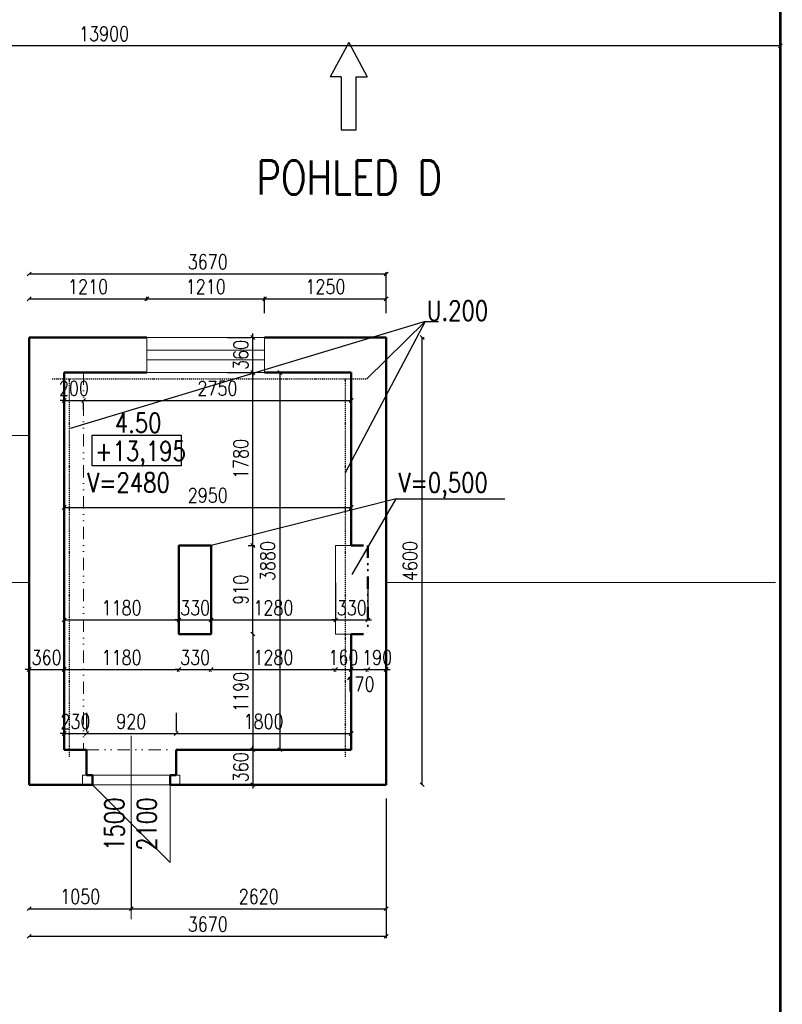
# Model space of a CAD drawing. Header units: millimetres. Extents: x -238874 to 551972, y -298952 to 658415.
# Tile 637 of 656: x 75331 to 83168, y 374031 to 384156. Entities that reach past the tile are written whole.
import ezdxf
from ezdxf.enums import TextEntityAlignment as Align

# ---------------------------------------------------------------- set-up
doc = ezdxf.new("R2010")
doc.units = ezdxf.units.MM
doc.header["$LTSCALE"] = 20
doc.linetypes.add('DASHDOT', pattern=[1, 0.5, -0.25, 0, -0.25])
doc.linetypes.add('DIVIDE2', pattern=[15.875, 6.35, -3.175, 0, -3.175, 0, -3.175])
for name, color, linetype, lineweight in [('_00_HEDVIKA_pohledy', 1, 'Continuous', 25), ('NOSNÉ', 8, 'Continuous', 50), ('PRUCHODY', 7, 'Continuous', 18)]:
    doc.layers.add(name, color=color, linetype=linetype, lineweight=lineweight)
doc.layers.add('CKNETISK', color=116, linetype='Continuous', lineweight=18, plot=False)
for name, color, linetype in [('CZ', 255, 'Continuous'), ('KOTY', 8, 'Continuous'), ('OSYSTAVBY', 101, 'Continuous')]:
    doc.layers.add(name, color=color, linetype=linetype)
doc.styles.add('SIMPLEX', font='SIMPLEX.shx', dxfattribs={"width": 0.8, "bigfont": 'CAD13.shx'})
doc.styles.get("Standard").update_dxf_attribs({"font": 'simplex.shx', "width": 0.8})
doc.dimstyles.new('CKA', dxfattribs={"dimtxt": 200, "dimasz": 40, "dimexe": 20, "dimexo": 0.2, "dimgap": 50, "dimtad": 1, "dimdec": 0, "dimrnd": 1, "dimzin": 0, "dimdsep": 46, "dimtxsty": 'Standard', "dimblk1": 'OBLIQUE', "dimblk2": 'OBLIQUE', "dimsah": 1, "dimcen": 0.09, "dimclrd": 253, "dimclre": 253, "dimclrt": 253, "dimadec": 0, "dimazin": 0, "dimtfac": 1, "dimtdec": 0, "dimtix": 1, "dimtmove": 2, "dimatfit": 3, "dimfxl": 1, "dimtolj": 1, "dimtzin": 0, "dimarcsym": 0})

# ---------------------------------------------------------------- blocks, each defined once
blk = doc.blocks.new('_OBLIQUE')
at = {"color": 0, "linetype": 'ByBlock'}
blk.add_line((-0.5, -0.5), (0.5, 0.5), dxfattribs=at)
blk = doc.blocks.new('*D2633')
at = {"layer": 'DEFPOINTS', "color": 0, "transparency": 16777216}
for p in [(79098, 381541), (75428, 380779), (79098, 380779)]:
    blk.add_point(p, dxfattribs=at)
at = {"layer": 'KOTY', "lineweight": -2, "transparency": 16777216}
for p, q in [((75428, 381541), (79098, 381541)), ((79098, 381160), (79098, 381561))]:
    blk.add_line(p, q, dxfattribs=at)
at = {"layer": 'KOTY', "lineweight": -2, "transparency": 16777216, "xscale": 40, "yscale": 40, "zscale": 40, "rotation": 180}
blk.add_blockref('_OBLIQUE', (75428, 381541), dxfattribs=at)
at = {"layer": 'KOTY', "lineweight": -2, "transparency": 16777216, "xscale": 40, "yscale": 40, "zscale": 40}
blk.add_blockref('_OBLIQUE', (79098, 381541), dxfattribs=at)
at = {"layer": 'KOTY', "transparency": 16777216, "insert": (77263, 381666), "char_height": 150, "attachment_point": 5, "style": 'SIMPLEX'}
blk.add_mtext('\\A1;3670', dxfattribs=at)
blk = doc.blocks.new('*D2634')
at = {"layer": 'DEFPOINTS', "color": 0, "transparency": 16777216}
for p in [(75428, 376529), (79098, 376529), (79098, 374730)]:
    blk.add_point(p, dxfattribs=at)
at = {"layer": 'KOTY', "lineweight": -2, "transparency": 16777216}
for p, q in [((79098, 376148), (79098, 374710)), ((75428, 374730), (79098, 374730))]:
    blk.add_line(p, q, dxfattribs=at)
at = {"layer": 'KOTY', "lineweight": -2, "transparency": 16777216, "xscale": 40, "yscale": 40, "zscale": 40, "rotation": 180}
blk.add_blockref('_OBLIQUE', (75428, 374730), dxfattribs=at)
at = {"layer": 'KOTY', "lineweight": -2, "transparency": 16777216, "xscale": 40, "yscale": 40, "zscale": 40}
blk.add_blockref('_OBLIQUE', (79098, 374730), dxfattribs=at)
at = {"layer": 'KOTY', "transparency": 16777216, "insert": (77263, 374855), "char_height": 150, "attachment_point": 5, "style": 'SIMPLEX'}
blk.add_mtext('\\A1;3670', dxfattribs=at)
blk = doc.blocks.new('*D2635')
at = {"layer": 'DEFPOINTS', "color": 0, "transparency": 16777216}
for p in [(75428, 376289), (76478, 376289), (76478, 375014)]:
    blk.add_point(p, dxfattribs=at)
at = {"layer": 'KOTY', "lineweight": -2, "transparency": 16777216}
for p, q in [((76478, 375908), (76478, 374994)), ((75428, 375014), (76478, 375014))]:
    blk.add_line(p, q, dxfattribs=at)
at = {"layer": 'KOTY', "lineweight": -2, "transparency": 16777216, "xscale": 40, "yscale": 40, "zscale": 40, "rotation": 180}
blk.add_blockref('_OBLIQUE', (75428, 375014), dxfattribs=at)
at = {"layer": 'KOTY', "lineweight": -2, "transparency": 16777216, "xscale": 40, "yscale": 40, "zscale": 40}
blk.add_blockref('_OBLIQUE', (76478, 375014), dxfattribs=at)
at = {"layer": 'KOTY', "transparency": 16777216, "insert": (75953, 375139), "char_height": 150, "attachment_point": 5, "style": 'SIMPLEX'}
blk.add_mtext('\\A1;1050', dxfattribs=at)
blk = doc.blocks.new('*D2636')
at = {"layer": 'DEFPOINTS', "color": 0, "transparency": 16777216}
for p in [(75428, 378369), (75788, 378369), (75788, 377473)]:
    blk.add_point(p, dxfattribs=at)
at = {"layer": 'KOTY', "lineweight": -2, "transparency": 16777216}
for p, q in [((75788, 377988), (75788, 377453)), ((75428, 377473), (75388, 377473)), ((75428, 377473), (75788, 377473)), ((75788, 377473), (75828, 377473))]:
    blk.add_line(p, q, dxfattribs=at)
at = {"layer": 'KOTY', "lineweight": -2, "transparency": 16777216, "xscale": 40, "yscale": 40, "zscale": 40}
blk.add_blockref('_OBLIQUE', (75428, 377473), dxfattribs=at)
at = {"layer": 'KOTY', "lineweight": -2, "transparency": 16777216, "xscale": 40, "yscale": 40, "zscale": 40, "rotation": 180}
blk.add_blockref('_OBLIQUE', (75788, 377473), dxfattribs=at)
at = {"layer": 'KOTY', "transparency": 16777216, "insert": (75608, 377598), "char_height": 150, "attachment_point": 5, "style": 'SIMPLEX'}
blk.add_mtext('\\A1;360', dxfattribs=at)
blk = doc.blocks.new('*D2637')
at = {"layer": 'DEFPOINTS', "color": 0, "transparency": 16777216}
for p in [(76638, 381286), (75428, 380889), (76638, 380889)]:
    blk.add_point(p, dxfattribs=at)
at = {"layer": 'KOTY', "lineweight": -2, "transparency": 16777216}
for p, q in [((75428, 381286), (76638, 381286)), ((76638, 381269), (76638, 381306))]:
    blk.add_line(p, q, dxfattribs=at)
at = {"layer": 'KOTY', "lineweight": -2, "transparency": 16777216, "xscale": 40, "yscale": 40, "zscale": 40, "rotation": 180}
blk.add_blockref('_OBLIQUE', (75428, 381286), dxfattribs=at)
at = {"layer": 'KOTY', "lineweight": -2, "transparency": 16777216, "xscale": 40, "yscale": 40, "zscale": 40}
blk.add_blockref('_OBLIQUE', (76638, 381286), dxfattribs=at)
at = {"layer": 'KOTY', "transparency": 16777216, "insert": (76033, 381411), "char_height": 150, "attachment_point": 5, "style": 'SIMPLEX'}
blk.add_mtext('\\A1;1210', dxfattribs=at)
blk = doc.blocks.new('*D2638')
at = {"layer": 'DEFPOINTS', "color": 0, "transparency": 16777216}
for p in [(76478, 376289), (79098, 376289), (79098, 375014)]:
    blk.add_point(p, dxfattribs=at)
at = {"layer": 'KOTY', "lineweight": -2, "transparency": 16777216}
for p, q in [((79098, 375908), (79098, 374994)), ((76478, 375014), (79098, 375014))]:
    blk.add_line(p, q, dxfattribs=at)
at = {"layer": 'KOTY', "lineweight": -2, "transparency": 16777216, "xscale": 40, "yscale": 40, "zscale": 40, "rotation": 180}
blk.add_blockref('_OBLIQUE', (76478, 375014), dxfattribs=at)
at = {"layer": 'KOTY', "lineweight": -2, "transparency": 16777216, "xscale": 40, "yscale": 40, "zscale": 40}
blk.add_blockref('_OBLIQUE', (79098, 375014), dxfattribs=at)
at = {"layer": 'KOTY', "transparency": 16777216, "insert": (77788, 375139), "char_height": 150, "attachment_point": 5, "style": 'SIMPLEX'}
blk.add_mtext('\\A1;2620', dxfattribs=at)
blk = doc.blocks.new('*D2639')
at = {"layer": 'DEFPOINTS', "color": 0, "transparency": 16777216}
for p in [(79098, 380889), (79467, 380889), (79098, 376289)]:
    blk.add_point(p, dxfattribs=at)
at = {"layer": 'KOTY', "lineweight": -2, "transparency": 16777216}
for p, q in [((79467, 376289), (79467, 380889)), ((79479, 380889), (79487, 380889))]:
    blk.add_line(p, q, dxfattribs=at)
at = {"layer": 'KOTY', "lineweight": -2, "transparency": 16777216, "xscale": 40, "yscale": 40, "zscale": 40}
for p, rotation in [((79467, 380889), 90), ((79467, 376289), 270)]:
    blk.add_blockref('_OBLIQUE', p, dxfattribs=dict(at, rotation=rotation))
at = {"layer": 'KOTY', "transparency": 16777216, "insert": (79342, 378589), "char_height": 150, "attachment_point": 5, "rotation": 90, "style": 'SIMPLEX'}
blk.add_mtext('\\A1;4600', dxfattribs=at)
blk = doc.blocks.new('*D2640')
at = {"layer": 'DEFPOINTS', "color": 0, "transparency": 16777216}
for p in [(78578, 377983), (78908, 377983), (78908, 377983)]:
    blk.add_point(p, dxfattribs=at)
at = {"layer": 'KOTY', "lineweight": -2, "transparency": 16777216}
for p, q in [((78908, 378364), (78908, 378003)), ((78578, 377983), (78538, 377983)), ((78578, 377983), (78908, 377983)), ((78908, 377983), (78948, 377983))]:
    blk.add_line(p, q, dxfattribs=at)
at = {"layer": 'KOTY', "lineweight": -2, "transparency": 16777216, "xscale": 40, "yscale": 40, "zscale": 40}
blk.add_blockref('_OBLIQUE', (78578, 377983), dxfattribs=at)
at = {"layer": 'KOTY', "lineweight": -2, "transparency": 16777216, "xscale": 40, "yscale": 40, "zscale": 40, "rotation": 180}
blk.add_blockref('_OBLIQUE', (78908, 377983), dxfattribs=at)
at = {"layer": 'KOTY', "transparency": 16777216, "insert": (78743, 378108), "char_height": 150, "attachment_point": 5, "style": 'SIMPLEX'}
blk.add_mtext('\\A1;330', dxfattribs=at)
blk = doc.blocks.new('*D2641')
at = {"layer": 'DEFPOINTS', "color": 0, "transparency": 16777216}
for p in [(77298, 378294), (78578, 377983), (78578, 377983)]:
    blk.add_point(p, dxfattribs=at)
at = {"layer": 'KOTY', "lineweight": -2, "transparency": 16777216}
for p, q in [((78578, 378364), (78578, 378003)), ((77298, 377983), (78578, 377983))]:
    blk.add_line(p, q, dxfattribs=at)
at = {"layer": 'KOTY', "lineweight": -2, "transparency": 16777216, "xscale": 40, "yscale": 40, "zscale": 40, "rotation": 180}
blk.add_blockref('_OBLIQUE', (77298, 377983), dxfattribs=at)
at = {"layer": 'KOTY', "lineweight": -2, "transparency": 16777216, "xscale": 40, "yscale": 40, "zscale": 40}
blk.add_blockref('_OBLIQUE', (78578, 377983), dxfattribs=at)
at = {"layer": 'KOTY', "transparency": 16777216, "insert": (77938, 378108), "char_height": 150, "attachment_point": 5, "style": 'SIMPLEX'}
blk.add_mtext('\\A1;1280', dxfattribs=at)
blk = doc.blocks.new('*D2642')
at = {"layer": 'DEFPOINTS', "color": 0, "transparency": 16777216}
for p in [(77298, 378294), (77298, 377983), (76968, 377839)]:
    blk.add_point(p, dxfattribs=at)
at = {"layer": 'KOTY', "lineweight": -2, "transparency": 16777216}
for p, q in [((76968, 377983), (76928, 377983)), ((76968, 377983), (77298, 377983)), ((77298, 377983), (77338, 377983)), ((77298, 377913), (77298, 377963))]:
    blk.add_line(p, q, dxfattribs=at)
at = {"layer": 'KOTY', "lineweight": -2, "transparency": 16777216, "xscale": 40, "yscale": 40, "zscale": 40}
blk.add_blockref('_OBLIQUE', (76968, 377983), dxfattribs=at)
at = {"layer": 'KOTY', "lineweight": -2, "transparency": 16777216, "xscale": 40, "yscale": 40, "zscale": 40, "rotation": 180}
blk.add_blockref('_OBLIQUE', (77298, 377983), dxfattribs=at)
at = {"layer": 'KOTY', "transparency": 16777216, "insert": (77133, 378108), "char_height": 150, "attachment_point": 5, "style": 'SIMPLEX'}
blk.add_mtext('\\A1;330', dxfattribs=at)
blk = doc.blocks.new('*D2643')
at = {"layer": 'DEFPOINTS', "color": 0, "transparency": 16777216}
for p in [(76968, 377983), (75788, 377839), (76968, 377839)]:
    blk.add_point(p, dxfattribs=at)
at = {"layer": 'KOTY', "lineweight": -2, "transparency": 16777216}
for p, q in [((76968, 378219), (76968, 378003)), ((75788, 377983), (76968, 377983))]:
    blk.add_line(p, q, dxfattribs=at)
at = {"layer": 'KOTY', "lineweight": -2, "transparency": 16777216, "xscale": 40, "yscale": 40, "zscale": 40, "rotation": 180}
blk.add_blockref('_OBLIQUE', (75788, 377983), dxfattribs=at)
at = {"layer": 'KOTY', "lineweight": -2, "transparency": 16777216, "xscale": 40, "yscale": 40, "zscale": 40}
blk.add_blockref('_OBLIQUE', (76968, 377983), dxfattribs=at)
at = {"layer": 'KOTY', "transparency": 16777216, "insert": (76378, 378108), "char_height": 150, "attachment_point": 5, "style": 'SIMPLEX'}
blk.add_mtext('\\A1;1180', dxfattribs=at)
blk = doc.blocks.new('*D2644')
at = {"layer": 'DEFPOINTS', "color": 0, "transparency": 16777216}
for p in [(78738, 376649), (77728, 376289), (77728, 376289)]:
    blk.add_point(p, dxfattribs=at)
at = {"layer": 'KOTY', "lineweight": -2, "transparency": 16777216}
for p, q in [((77728, 376649), (77728, 376689)), ((77728, 376649), (77728, 376289)), ((77347, 376289), (77708, 376289)), ((77728, 376289), (77728, 376249))]:
    blk.add_line(p, q, dxfattribs=at)
at = {"layer": 'KOTY', "lineweight": -2, "transparency": 16777216, "xscale": 40, "yscale": 40, "zscale": 40}
for p, rotation in [((77728, 376649), 270), ((77728, 376289), 90)]:
    blk.add_blockref('_OBLIQUE', p, dxfattribs=dict(at, rotation=rotation))
at = {"layer": 'KOTY', "transparency": 16777216, "insert": (77603, 376469), "char_height": 150, "attachment_point": 5, "rotation": 90, "style": 'SIMPLEX'}
blk.add_mtext('\\A1;360', dxfattribs=at)
blk = doc.blocks.new('*D2645')
at = {"layer": 'DEFPOINTS', "color": 0, "transparency": 16777216}
for p in [(78738, 377839), (77728, 376649), (78738, 376649)]:
    blk.add_point(p, dxfattribs=at)
at = {"layer": 'KOTY', "lineweight": -2, "transparency": 16777216}
for p, q in [((77728, 377839), (77728, 376649)), ((78357, 376649), (77708, 376649))]:
    blk.add_line(p, q, dxfattribs=at)
at = {"layer": 'KOTY', "lineweight": -2, "transparency": 16777216, "xscale": 40, "yscale": 40, "zscale": 40}
for p, rotation in [((77728, 377839), 90), ((77728, 376649), 270)]:
    blk.add_blockref('_OBLIQUE', p, dxfattribs=dict(at, rotation=rotation))
at = {"layer": 'KOTY', "transparency": 16777216, "insert": (77603, 377244), "char_height": 150, "attachment_point": 5, "rotation": 90, "style": 'SIMPLEX'}
blk.add_mtext('\\A1;1190', dxfattribs=at)
blk = doc.blocks.new('*D2646')
at = {"layer": 'DEFPOINTS', "color": 0, "transparency": 16777216}
for p in [(77848, 380529), (77848, 376649), (78004, 376649)]:
    blk.add_point(p, dxfattribs=at)
at = {"layer": 'KOTY', "lineweight": -2, "transparency": 16777216}
for p, q in [((78004, 380529), (78004, 376649)), ((78229, 376649), (78024, 376649))]:
    blk.add_line(p, q, dxfattribs=at)
at = {"layer": 'KOTY', "lineweight": -2, "transparency": 16777216, "xscale": 40, "yscale": 40, "zscale": 40}
for p, rotation in [((78004, 380529), 90), ((78004, 376649), 270)]:
    blk.add_blockref('_OBLIQUE', p, dxfattribs=dict(at, rotation=rotation))
at = {"layer": 'KOTY', "transparency": 16777216, "insert": (77879, 378589), "char_height": 150, "attachment_point": 5, "rotation": 90, "style": 'SIMPLEX'}
blk.add_mtext('\\A1;3880', dxfattribs=at)
blk = doc.blocks.new('*D2647')
at = {"layer": 'DEFPOINTS', "color": 0, "transparency": 16777216}
for p in [(77728, 380889), (77848, 380889), (77848, 380529)]:
    blk.add_point(p, dxfattribs=at)
at = {"layer": 'KOTY', "lineweight": -2, "transparency": 16777216}
for p, q in [((77728, 380889), (77728, 380929)), ((77467, 380889), (77708, 380889)), ((77728, 380529), (77728, 380889)), ((77728, 380529), (77728, 380489))]:
    blk.add_line(p, q, dxfattribs=at)
at = {"layer": 'KOTY', "lineweight": -2, "transparency": 16777216, "xscale": 40, "yscale": 40, "zscale": 40}
for p, rotation in [((77728, 380889), 270), ((77728, 380529), 90)]:
    blk.add_blockref('_OBLIQUE', p, dxfattribs=dict(at, rotation=rotation))
at = {"layer": 'KOTY', "transparency": 16777216, "insert": (77603, 380709), "char_height": 150, "attachment_point": 5, "rotation": 90, "style": 'SIMPLEX'}
blk.add_mtext('\\A1;360', dxfattribs=at)
blk = doc.blocks.new('*D2648')
at = {"layer": 'DEFPOINTS', "color": 0, "transparency": 16777216}
for p in [(77728, 380529), (77848, 380529), (77298, 378749)]:
    blk.add_point(p, dxfattribs=at)
at = {"layer": 'KOTY', "lineweight": -2, "transparency": 16777216}
for p, q in [((77467, 380529), (77708, 380529)), ((77728, 378749), (77728, 380529))]:
    blk.add_line(p, q, dxfattribs=at)
at = {"layer": 'KOTY', "lineweight": -2, "transparency": 16777216, "xscale": 40, "yscale": 40, "zscale": 40}
for p, rotation in [((77728, 380529), 90), ((77728, 378749), 270)]:
    blk.add_blockref('_OBLIQUE', p, dxfattribs=dict(at, rotation=rotation))
at = {"layer": 'KOTY', "transparency": 16777216, "insert": (77603, 379639), "char_height": 150, "attachment_point": 5, "rotation": 90, "style": 'SIMPLEX'}
blk.add_mtext('\\A1;1780', dxfattribs=at)
blk = doc.blocks.new('*D2649')
at = {"layer": 'DEFPOINTS', "color": 0, "transparency": 16777216}
for p in [(77298, 378749), (77728, 378749), (77298, 377839)]:
    blk.add_point(p, dxfattribs=at)
at = {"layer": 'KOTY', "lineweight": -2, "transparency": 16777216}
for p, q in [((77679, 378749), (77748, 378749)), ((77728, 377839), (77728, 378749))]:
    blk.add_line(p, q, dxfattribs=at)
at = {"layer": 'KOTY', "lineweight": -2, "transparency": 16777216, "xscale": 40, "yscale": 40, "zscale": 40}
for p, rotation in [((77728, 378749), 90), ((77728, 377839), 270)]:
    blk.add_blockref('_OBLIQUE', p, dxfattribs=dict(at, rotation=rotation))
at = {"layer": 'KOTY', "transparency": 16777216, "insert": (77603, 378294), "char_height": 150, "attachment_point": 5, "rotation": 90, "style": 'SIMPLEX'}
blk.add_mtext('\\A1;910', dxfattribs=at)
blk = doc.blocks.new('*D2650')
at = {"layer": 'DEFPOINTS', "color": 0, "transparency": 16777216}
for p in [(78738, 376815), (76938, 376649), (78738, 376649)]:
    blk.add_point(p, dxfattribs=at)
at = {"layer": 'KOTY', "lineweight": -2, "transparency": 16777216}
for p, q in [((78738, 377029), (78738, 376835)), ((76938, 376815), (78738, 376815))]:
    blk.add_line(p, q, dxfattribs=at)
at = {"layer": 'KOTY', "lineweight": -2, "transparency": 16777216, "xscale": 40, "yscale": 40, "zscale": 40, "rotation": 180}
blk.add_blockref('_OBLIQUE', (76938, 376815), dxfattribs=at)
at = {"layer": 'KOTY', "lineweight": -2, "transparency": 16777216, "xscale": 40, "yscale": 40, "zscale": 40}
blk.add_blockref('_OBLIQUE', (78738, 376815), dxfattribs=at)
at = {"layer": 'KOTY', "transparency": 16777216, "insert": (77838, 376940), "char_height": 150, "attachment_point": 5, "style": 'SIMPLEX'}
blk.add_mtext('\\A1;1800', dxfattribs=at)
blk = doc.blocks.new('*D2651')
at = {"layer": 'DEFPOINTS', "color": 0, "transparency": 16777216}
for p in [(76938, 376815), (76018, 376649), (76938, 376649)]:
    blk.add_point(p, dxfattribs=at)
at = {"layer": 'KOTY', "lineweight": -2, "transparency": 16777216}
for p, q in [((76938, 377029), (76938, 376835)), ((76018, 376815), (76938, 376815))]:
    blk.add_line(p, q, dxfattribs=at)
at = {"layer": 'KOTY', "lineweight": -2, "transparency": 16777216, "xscale": 40, "yscale": 40, "zscale": 40, "rotation": 180}
blk.add_blockref('_OBLIQUE', (76018, 376815), dxfattribs=at)
at = {"layer": 'KOTY', "lineweight": -2, "transparency": 16777216, "xscale": 40, "yscale": 40, "zscale": 40}
blk.add_blockref('_OBLIQUE', (76938, 376815), dxfattribs=at)
at = {"layer": 'KOTY', "transparency": 16777216, "insert": (76478, 376940), "char_height": 150, "attachment_point": 5, "style": 'SIMPLEX'}
blk.add_mtext('\\A1;920', dxfattribs=at)
blk = doc.blocks.new('*D2652')
at = {"layer": 'DEFPOINTS', "color": 0, "transparency": 16777216}
for p in [(76018, 376815), (75788, 376649), (76018, 376649)]:
    blk.add_point(p, dxfattribs=at)
at = {"layer": 'KOTY', "lineweight": -2, "transparency": 16777216}
for p, q in [((76018, 377029), (76018, 376835)), ((75788, 376815), (75748, 376815)), ((75788, 376815), (76018, 376815)), ((76018, 376815), (76058, 376815))]:
    blk.add_line(p, q, dxfattribs=at)
at = {"layer": 'KOTY', "lineweight": -2, "transparency": 16777216, "xscale": 40, "yscale": 40, "zscale": 40}
blk.add_blockref('_OBLIQUE', (75788, 376815), dxfattribs=at)
at = {"layer": 'KOTY', "lineweight": -2, "transparency": 16777216, "xscale": 40, "yscale": 40, "zscale": 40, "rotation": 180}
blk.add_blockref('_OBLIQUE', (76018, 376815), dxfattribs=at)
at = {"layer": 'KOTY', "transparency": 16777216, "insert": (75903, 376940), "char_height": 150, "attachment_point": 5, "style": 'SIMPLEX'}
blk.add_mtext('\\A1;230', dxfattribs=at)
blk = doc.blocks.new('*D2653')
at = {"layer": 'DEFPOINTS', "color": 0, "transparency": 16777216}
for p in [(78738, 379140), (78738, 378774), (75788, 378414)]:
    blk.add_point(p, dxfattribs=at)
at = {"layer": 'KOTY', "lineweight": -2, "transparency": 16777216}
for p, q in [((75788, 379140), (78738, 379140)), ((78738, 379155), (78738, 379160))]:
    blk.add_line(p, q, dxfattribs=at)
at = {"layer": 'KOTY', "lineweight": -2, "transparency": 16777216, "xscale": 40, "yscale": 40, "zscale": 40, "rotation": 180}
blk.add_blockref('_OBLIQUE', (75788, 379140), dxfattribs=at)
at = {"layer": 'KOTY', "lineweight": -2, "transparency": 16777216, "xscale": 40, "yscale": 40, "zscale": 40}
blk.add_blockref('_OBLIQUE', (78738, 379140), dxfattribs=at)
at = {"layer": 'KOTY', "transparency": 16777216, "insert": (77263, 379265), "char_height": 150, "attachment_point": 5, "style": 'SIMPLEX'}
blk.add_mtext('\\A1;2950', dxfattribs=at)
blk = doc.blocks.new('*D2654')
at = {"layer": 'DEFPOINTS', "color": 0, "transparency": 16777216}
for p in [(79098, 378369), (78908, 377839), (79098, 377473)]:
    blk.add_point(p, dxfattribs=at)
at = {"layer": 'KOTY', "lineweight": -2, "transparency": 16777216}
for p, q in [((79098, 377988), (79098, 377453)), ((78908, 377473), (78868, 377473)), ((78908, 377473), (79098, 377473)), ((79098, 377473), (79138, 377473))]:
    blk.add_line(p, q, dxfattribs=at)
at = {"layer": 'KOTY', "lineweight": -2, "transparency": 16777216, "xscale": 40, "yscale": 40, "zscale": 40}
blk.add_blockref('_OBLIQUE', (78908, 377473), dxfattribs=at)
at = {"layer": 'KOTY', "lineweight": -2, "transparency": 16777216, "xscale": 40, "yscale": 40, "zscale": 40, "rotation": 180}
blk.add_blockref('_OBLIQUE', (79098, 377473), dxfattribs=at)
at = {"layer": 'KOTY', "transparency": 16777216, "insert": (79003, 377598), "char_height": 150, "attachment_point": 5, "style": 'SIMPLEX'}
blk.add_mtext('\\A1;190', dxfattribs=at)
blk = doc.blocks.new('*D2655')
at = {"layer": 'DEFPOINTS', "color": 0, "transparency": 16777216}
for p in [(78738, 377839), (78908, 377839), (78908, 377473)]:
    blk.add_point(p, dxfattribs=at)
at = {"layer": 'KOTY', "lineweight": -2, "transparency": 16777216}
for p, q in [((78738, 377473), (78908, 377473)), ((78908, 377458), (78908, 377453))]:
    blk.add_line(p, q, dxfattribs=at)
at = {"layer": 'KOTY', "lineweight": -2, "transparency": 16777216, "xscale": 40, "yscale": 40, "zscale": 40, "rotation": 180}
blk.add_blockref('_OBLIQUE', (78738, 377473), dxfattribs=at)
at = {"layer": 'KOTY', "lineweight": -2, "transparency": 16777216, "xscale": 40, "yscale": 40, "zscale": 40}
blk.add_blockref('_OBLIQUE', (78908, 377473), dxfattribs=at)
at = {"layer": 'KOTY', "transparency": 16777216, "insert": (78823, 377324), "char_height": 150, "attachment_point": 5, "style": 'SIMPLEX'}
blk.add_mtext('\\A1;170', dxfattribs=at)
blk = doc.blocks.new('*D2656')
at = {"layer": 'DEFPOINTS', "color": 0, "transparency": 16777216}
for p in [(78578, 377839), (78738, 377839), (78738, 377473)]:
    blk.add_point(p, dxfattribs=at)
at = {"layer": 'KOTY', "lineweight": -2, "transparency": 16777216}
for p, q in [((78578, 377473), (78538, 377473)), ((78578, 377473), (78738, 377473)), ((78738, 377473), (78778, 377473)), ((78738, 377458), (78738, 377453))]:
    blk.add_line(p, q, dxfattribs=at)
at = {"layer": 'KOTY', "lineweight": -2, "transparency": 16777216, "xscale": 40, "yscale": 40, "zscale": 40}
blk.add_blockref('_OBLIQUE', (78578, 377473), dxfattribs=at)
at = {"layer": 'KOTY', "lineweight": -2, "transparency": 16777216, "xscale": 40, "yscale": 40, "zscale": 40, "rotation": 180}
blk.add_blockref('_OBLIQUE', (78738, 377473), dxfattribs=at)
at = {"layer": 'KOTY', "transparency": 16777216, "insert": (78658, 377598), "char_height": 150, "attachment_point": 5, "style": 'SIMPLEX'}
blk.add_mtext('\\A1;160', dxfattribs=at)
blk = doc.blocks.new('*D2657')
at = {"layer": 'DEFPOINTS', "color": 0, "transparency": 16777216}
for p in [(77298, 377839), (78578, 377839), (78578, 377473)]:
    blk.add_point(p, dxfattribs=at)
at = {"layer": 'KOTY', "lineweight": -2, "transparency": 16777216}
for p, q in [((77298, 377473), (78578, 377473)), ((78578, 377458), (78578, 377453))]:
    blk.add_line(p, q, dxfattribs=at)
at = {"layer": 'KOTY', "lineweight": -2, "transparency": 16777216, "xscale": 40, "yscale": 40, "zscale": 40, "rotation": 180}
blk.add_blockref('_OBLIQUE', (77298, 377473), dxfattribs=at)
at = {"layer": 'KOTY', "lineweight": -2, "transparency": 16777216, "xscale": 40, "yscale": 40, "zscale": 40}
blk.add_blockref('_OBLIQUE', (78578, 377473), dxfattribs=at)
at = {"layer": 'KOTY', "transparency": 16777216, "insert": (77938, 377598), "char_height": 150, "attachment_point": 5, "style": 'SIMPLEX'}
blk.add_mtext('\\A1;1280', dxfattribs=at)
blk = doc.blocks.new('*D2658')
at = {"layer": 'DEFPOINTS', "color": 0, "transparency": 16777216}
for p in [(76968, 377839), (77298, 377839), (77298, 377473)]:
    blk.add_point(p, dxfattribs=at)
at = {"layer": 'KOTY', "lineweight": -2, "transparency": 16777216}
for p, q in [((76968, 377473), (76928, 377473)), ((76968, 377473), (77298, 377473)), ((77298, 377473), (77338, 377473)), ((77298, 377458), (77298, 377453))]:
    blk.add_line(p, q, dxfattribs=at)
at = {"layer": 'KOTY', "lineweight": -2, "transparency": 16777216, "xscale": 40, "yscale": 40, "zscale": 40}
blk.add_blockref('_OBLIQUE', (76968, 377473), dxfattribs=at)
at = {"layer": 'KOTY', "lineweight": -2, "transparency": 16777216, "xscale": 40, "yscale": 40, "zscale": 40, "rotation": 180}
blk.add_blockref('_OBLIQUE', (77298, 377473), dxfattribs=at)
at = {"layer": 'KOTY', "transparency": 16777216, "insert": (77133, 377598), "char_height": 150, "attachment_point": 5, "style": 'SIMPLEX'}
blk.add_mtext('\\A1;330', dxfattribs=at)
blk = doc.blocks.new('*D2659')
at = {"layer": 'DEFPOINTS', "color": 0, "transparency": 16777216}
for p in [(75788, 378369), (76968, 377839), (76968, 377473)]:
    blk.add_point(p, dxfattribs=at)
at = {"layer": 'KOTY', "lineweight": -2, "transparency": 16777216}
for p, q in [((75788, 377473), (76968, 377473)), ((76968, 377458), (76968, 377453))]:
    blk.add_line(p, q, dxfattribs=at)
at = {"layer": 'KOTY', "lineweight": -2, "transparency": 16777216, "xscale": 40, "yscale": 40, "zscale": 40, "rotation": 180}
blk.add_blockref('_OBLIQUE', (75788, 377473), dxfattribs=at)
at = {"layer": 'KOTY', "lineweight": -2, "transparency": 16777216, "xscale": 40, "yscale": 40, "zscale": 40}
blk.add_blockref('_OBLIQUE', (76968, 377473), dxfattribs=at)
at = {"layer": 'KOTY', "transparency": 16777216, "insert": (76378, 377598), "char_height": 150, "attachment_point": 5, "style": 'SIMPLEX'}
blk.add_mtext('\\A1;1180', dxfattribs=at)
blk = doc.blocks.new('*D2660')
at = {"layer": 'DEFPOINTS', "color": 0, "transparency": 16777216}
for p in [(75988, 380529), (78738, 380529), (78738, 380240)]:
    blk.add_point(p, dxfattribs=at)
at = {"layer": 'KOTY', "lineweight": -2, "transparency": 16777216}
for p, q in [((75988, 380240), (78738, 380240)), ((78738, 380148), (78738, 380220))]:
    blk.add_line(p, q, dxfattribs=at)
at = {"layer": 'KOTY', "lineweight": -2, "transparency": 16777216, "xscale": 40, "yscale": 40, "zscale": 40, "rotation": 180}
blk.add_blockref('_OBLIQUE', (75988, 380240), dxfattribs=at)
at = {"layer": 'KOTY', "lineweight": -2, "transparency": 16777216, "xscale": 40, "yscale": 40, "zscale": 40}
blk.add_blockref('_OBLIQUE', (78738, 380240), dxfattribs=at)
at = {"layer": 'KOTY', "transparency": 16777216, "insert": (77363, 380365), "char_height": 150, "attachment_point": 5, "style": 'SIMPLEX'}
blk.add_mtext('\\A1;2750', dxfattribs=at)
blk = doc.blocks.new('*D2661')
at = {"layer": 'DEFPOINTS', "color": 0, "transparency": 16777216}
for p in [(75988, 380529), (75988, 380240), (75788, 379879)]:
    blk.add_point(p, dxfattribs=at)
at = {"layer": 'KOTY', "lineweight": -2, "transparency": 16777216}
for p, q in [((75788, 380240), (75748, 380240)), ((75788, 380240), (75988, 380240)), ((75988, 380240), (76028, 380240)), ((75988, 380148), (75988, 380220))]:
    blk.add_line(p, q, dxfattribs=at)
at = {"layer": 'KOTY', "lineweight": -2, "transparency": 16777216, "xscale": 40, "yscale": 40, "zscale": 40}
blk.add_blockref('_OBLIQUE', (75788, 380240), dxfattribs=at)
at = {"layer": 'KOTY', "lineweight": -2, "transparency": 16777216, "xscale": 40, "yscale": 40, "zscale": 40, "rotation": 180}
blk.add_blockref('_OBLIQUE', (75988, 380240), dxfattribs=at)
at = {"layer": 'KOTY', "transparency": 16777216, "insert": (75888, 380365), "char_height": 150, "attachment_point": 5, "style": 'SIMPLEX'}
blk.add_mtext('\\A1;200', dxfattribs=at)
blk = doc.blocks.new('*D2662')
at = {"layer": 'DEFPOINTS', "color": 0, "transparency": 16777216}
for p in [(79098, 381286), (77848, 380759), (79098, 380759)]:
    blk.add_point(p, dxfattribs=at)
at = {"layer": 'KOTY', "lineweight": -2, "transparency": 16777216}
for p, q in [((77848, 381286), (79098, 381286)), ((79098, 381139), (79098, 381306))]:
    blk.add_line(p, q, dxfattribs=at)
at = {"layer": 'KOTY', "lineweight": -2, "transparency": 16777216, "xscale": 40, "yscale": 40, "zscale": 40, "rotation": 180}
blk.add_blockref('_OBLIQUE', (77848, 381286), dxfattribs=at)
at = {"layer": 'KOTY', "lineweight": -2, "transparency": 16777216, "xscale": 40, "yscale": 40, "zscale": 40}
blk.add_blockref('_OBLIQUE', (79098, 381286), dxfattribs=at)
at = {"layer": 'KOTY', "transparency": 16777216, "insert": (78473, 381411), "char_height": 150, "attachment_point": 5, "style": 'SIMPLEX'}
blk.add_mtext('\\A1;1250', dxfattribs=at)
blk = doc.blocks.new('*D2663')
at = {"layer": 'DEFPOINTS', "color": 0, "transparency": 16777216}
for p in [(77848, 381286), (76638, 380889), (77848, 380759)]:
    blk.add_point(p, dxfattribs=at)
at = {"layer": 'KOTY', "lineweight": -2, "transparency": 16777216}
for p, q in [((76638, 381286), (77848, 381286)), ((77848, 381139), (77848, 381306))]:
    blk.add_line(p, q, dxfattribs=at)
at = {"layer": 'KOTY', "lineweight": -2, "transparency": 16777216, "xscale": 40, "yscale": 40, "zscale": 40, "rotation": 180}
blk.add_blockref('_OBLIQUE', (76638, 381286), dxfattribs=at)
at = {"layer": 'KOTY', "lineweight": -2, "transparency": 16777216, "xscale": 40, "yscale": 40, "zscale": 40}
blk.add_blockref('_OBLIQUE', (77848, 381286), dxfattribs=at)
at = {"layer": 'KOTY', "transparency": 16777216, "insert": (77243, 381411), "char_height": 150, "attachment_point": 5, "style": 'SIMPLEX'}
blk.add_mtext('\\A1;1210', dxfattribs=at)
blk = doc.blocks.new('*D3258')
at = {"layer": 'DEFPOINTS', "color": 0, "transparency": 16777216}
for p in [(69248, 387079), (83148, 387079), (69248, 383887)]:
    blk.add_point(p, dxfattribs=at)
at = {"layer": 'KOTY', "lineweight": -2, "transparency": 16777216}
for p, q in [((69248, 386698), (69248, 383867)), ((83148, 383887), (69248, 383887))]:
    blk.add_line(p, q, dxfattribs=at)
at = {"layer": 'KOTY', "lineweight": -2, "transparency": 16777216, "xscale": 40, "yscale": 40, "zscale": 40, "rotation": 180}
blk.add_blockref('_OBLIQUE', (69248, 383887), dxfattribs=at)
at = {"layer": 'KOTY', "lineweight": -2, "transparency": 16777216, "xscale": 40, "yscale": 40, "zscale": 40}
blk.add_blockref('_OBLIQUE', (83148, 383887), dxfattribs=at)
at = {"layer": 'KOTY', "transparency": 16777216, "insert": (76198, 384012), "char_height": 150, "attachment_point": 5, "style": 'SIMPLEX'}
blk.add_mtext('\\A1;13900', dxfattribs=at)
blk = doc.blocks.new('*U3468')
at = {"color": 0, "linetype": 'ByBlock', "lineweight": -2}
for p, q in [((48.4, 38.7), (48.4, 94.6)), ((224.7, 0), (48.4, 94.6)), ((224.7, 0), (48.4, -94.6)), ((48.4, -38.7), (48.4, -94.6))]:
    blk.add_line(p, q, dxfattribs=at)
blk.add_lwpolyline([(48.4, -38.7), (-224.7, -38.7), (-224.7, 38.7), (48.4, 38.7)], dxfattribs=at)
at = {"color": 0, "linetype": 'Continuous', "lineweight": -2, "flags": 8}
blk.add_attdef('SPÁD', text='', height=100, dxfattribs=at).set_placement((0, 40), align=Align.CENTER)

msp = doc.modelspace()

# ---------------------------------------------------------------- linework, layer by layer
at = {"layer": 'CKNETISK', "lineweight": 53}
msp.add_line((83147.962, -240764.395), (83147.962, 658415.336), dxfattribs=at)
at = {"layer": 'CZ', "color": 7}
for p, q in [((79498.973, 381051.715), (75850.322, 379950.938)), ((79498.973, 381051.715), (78677.443, 379497.454)), ((79498.973, 381051.715), (78898.494, 380462.561)), ((79498.973, 381051.715), (79635.321, 381051.715)), ((79200.984, 379230.014), (77297.962, 378748.626)), ((78747.249, 378450.952), (79200.984, 379230.014)), ((79200.984, 379230.014), (80317.872, 379230.014))]:
    msp.add_line(p, q, dxfattribs=at)
at = {"layer": 'CZ', "color": 7, "linetype": 'Continuous'}
msp.add_lwpolyline([(76074.618, 379882.572), (76988.734, 379882.572), (76988.734, 379566.634), (76074.618, 379566.634)], close=True, dxfattribs=at)
at = {"layer": 'NOSNÉ'}
for p, q in [((75427.962, 380888.626), (76637.962, 380888.626)), ((75427.962, 380888.626), (75427.962, 376288.626)), ((77847.962, 380888.626), (79097.962, 380888.626)), ((79097.962, 380888.626), (79097.962, 376288.626)), ((75787.962, 380528.626), (76637.962, 380528.626)), ((75787.962, 380528.626), (75787.962, 376648.626)), ((77847.962, 380528.626), (78737.962, 380528.626)), ((78737.962, 380528.626), (78737.962, 378748.626)), ((78737.962, 377838.626), (78737.962, 376648.626)), ((75787.962, 376648.626), (76017.962, 376648.626)), ((76017.962, 376648.626), (76017.962, 376388.626)), ((76937.962, 376648.626), (76937.962, 376388.626)), ((76937.962, 376648.626), (78737.962, 376648.626)), ((76077.962, 376388.626), (76017.962, 376388.626)), ((76077.962, 376388.626), (76077.962, 376288.626)), ((76877.962, 376388.626), (76937.962, 376388.626)), ((76877.962, 376288.626), (76877.962, 376388.626)), ((75427.962, 376288.626), (76077.962, 376288.626)), ((76877.962, 376288.626), (79097.962, 376288.626))]:
    msp.add_line(p, q, dxfattribs=at)
at = {"layer": 'NOSNÉ', "linetype": 'DIVIDE2'}
for p, q in [((78737.962, 378748.626), (78907.962, 378748.626)), ((78907.962, 378748.626), (78907.962, 377838.626)), ((78737.962, 377838.626), (78907.962, 377838.626))]:
    msp.add_line(p, q, dxfattribs=at)
at = {"layer": 'NOSNÉ'}
msp.add_lwpolyline([(77297.962, 378748.626), (76967.962, 378748.626), (76967.962, 377838.626), (77297.962, 377838.626)], close=True, dxfattribs=at)
at = {"layer": 'OSYSTAVBY', "linetype": 'DASHDOT'}
for p, q in [((75664.175, 380462.561), (78898.494, 380462.561)), ((75838.688, 380462.561), (75838.688, 376577.085)), ((78677.444, 380462.561), (78677.444, 376577.085))]:
    msp.add_line(p, q, dxfattribs=at)
at = {"layer": 'PRUCHODY'}
for p, q in [((76637.962, 380888.626), (76637.962, 380528.626)), ((76637.962, 380888.626), (77847.962, 380888.626)), ((77847.962, 380888.626), (77847.962, 380528.626)), ((76637.962, 380758.626), (77847.962, 380758.626)), ((76637.962, 380658.626), (77847.962, 380658.626)), ((77847.962, 380528.626), (76637.962, 380528.626)), ((78577.962, 378748.626), (78737.962, 378748.626)), ((78577.962, 378748.626), (78577.962, 377838.626)), ((72957.962, 378368.626), (75427.962, 378368.626)), ((79097.962, 378368.626), (83097.962, 378368.626)), ((79097.962, 378368.626), (82997.962, 378368.626)), ((78577.962, 377838.626), (78737.962, 377838.626)), ((76477.962, 376793.175), (76477.962, 374907.382)), ((75977.962, 376388.626), (75977.962, 376288.626)), ((76017.962, 376388.626), (75977.962, 376388.626)), ((76077.962, 376388.626), (76877.962, 376388.626)), ((76937.962, 376388.626), (76977.962, 376388.626)), ((76977.962, 376288.626), (76977.962, 376388.626)), ((76877.962, 375488.626), (76077.962, 376288.626)), ((76077.962, 376288.626), (76877.962, 376288.626)), ((76877.962, 376288.626), (76877.962, 375488.626))]:
    msp.add_line(p, q, dxfattribs=at)
at = {"layer": 'PRUCHODY', "linetype": 'DIVIDE2'}
for p, q in [((75987.962, 380528.626), (75987.962, 376648.626)), ((76017.962, 376648.626), (76937.962, 376648.626))]:
    msp.add_line(p, q, dxfattribs=at)
at = {"layer": 'PRUCHODY'}
msp.add_lwpolyline([(72967.962, 379878.626), (75427.962, 379878.626), (75427.962, 378368.626), (72967.962, 378368.626)], close=True, dxfattribs=at)
msp.add_lwpolyline([(75427.962, 378368.626), (75427.962, 379878.626)], dxfattribs=at)

# ---------------------------------------------------------------- block references
at = {"layer": '_00_HEDVIKA_pohledy', "xscale": -2, "yscale": 2, "zscale": 2, "rotation": 270}
msp.add_blockref('*U3468', (78712.212, 383471.84), dxfattribs=at)

# ---------------------------------------------------------------- texts
at = {"layer": '_00_HEDVIKA_pohledy', "lineweight": 35, "insert": (77763.143, 382357.62), "char_height": 350, "attachment_point": 7}
msp.add_mtext_dynamic_manual_height_columns('POHLED D', width=9267.13323, gutter_width=1250, heights=[0], dxfattribs=at)
at = {"layer": 'CZ', "color": 7, "linetype": 'Continuous', "char_height": 200, "width": 1830.1, "attachment_point": 1}
for s, insert in [('U.200', (79513.678, 381263.462)), ('4.50', (76307.405, 380110.359)), ('+13,195', (76105.453, 379820.75)), ('V=2480', (76024.818, 379496.037)), ('V=0,500', (79222.822, 379496.037))]:
    msp.add_mtext(s, dxfattribs=dict(at, insert=insert))
at = {"layer": 'CZ', "color": 7, "linetype": 'Continuous', "insert": (76203.752, 375610.254), "char_height": 200, "width": 1830.1, "attachment_point": 1, "rotation": 90}
msp.add_mtext('1500\\P2100', dxfattribs=at)

# ---------------------------------------------------------------- dimensions: what is measured, and where the dimension line sits
at = {"layer": 'KOTY'}
for base, p1, p2, angle, text, picture, middle in [((69247.962, 383886.839), (83147.962, 387078.626), (69247.962, 387078.626), 180, '13900', '*D3258', (76197.962, 384011.839)), ((77727.962, 380888.626), (77847.962, 380528.626), (77847.962, 380888.626), 270, '360', '*D2647', (77602.962, 380708.626)), ((79467.159, 380888.626), (79097.962, 376288.626), (79097.962, 380888.626), 270, '4600', '*D2639', (79342.159, 378588.626)), ((77727.962, 380528.626), (77297.962, 378748.626), (77847.962, 380528.626), 270, '1780', '*D2648', (77602.962, 379638.626)), ((78004.1, 376648.626), (77847.962, 380528.626), (77847.962, 376648.626), 270, '3880', '*D2646', (77879.1, 378588.626)), ((77727.962, 378748.626), (77297.962, 377838.626), (77297.962, 378748.626), 270, '910', '*D2649', (77602.962, 378293.626)), ((75787.962, 377472.69), (75427.962, 378368.626), (75787.962, 378368.626), 180, '360', '*D2636', (75607.962, 377597.69)), ((76967.962, 377472.69), (75787.962, 378368.626), (76967.962, 377838.626), 180, '1180', '*D2659', (76377.962, 377597.69)), ((79097.962, 377472.69), (78907.962, 377838.626), (79097.962, 378368.626), 180, '190', '*D2654', (79002.962, 377597.69)), ((77297.962, 377472.69), (76967.962, 377838.626), (77297.962, 377838.626), 180, '330', '*D2658', (77132.962, 377597.69)), ((78577.962, 377472.69), (77297.962, 377838.626), (78577.962, 377838.626), 180, '1280', '*D2657', (77937.962, 377597.69)), ((77727.962, 376648.626), (78737.962, 377838.626), (78737.962, 376648.626), 90, '1190', '*D2645', (77602.962, 377243.626)), ((78737.962, 377472.69), (78577.962, 377838.626), (78737.962, 377838.626), 180, '160', '*D2656', (78657.962, 377597.69)), ((77727.962, 376288.626), (78737.962, 376648.626), (77727.962, 376288.626), 90, '360', '*D2644', (77602.962, 376468.626)), ((79097.962, 374730.44), (75427.962, 376528.742), (79097.962, 376528.742), 180, '3670', '*D2634', (77262.962, 374855.44)), ((76477.962, 375014.212), (75427.962, 376288.626), (76477.962, 376288.626), 180, '1050', '*D2635', (75952.962, 375139.212)), ((79097.962, 375014.212), (76477.962, 376288.626), (79097.962, 376288.626), 180, '2620', '*D2638', (77787.962, 375139.212))]:
    dim = msp.add_linear_dim(base=base, p1=p1, p2=p2, angle=angle, text=text, dimstyle='CKA', override={"dimtxt": 150, "dimexo": 380.774374, "dimtxsty": 'SIMPLEX', "dimse1": 1, "dimclrd": 256, "dimclre": 256, "dimclrt": 256}, dxfattribs=at)
    dim.commit()
    dim.dimension.update_dxf_attribs({"geometry": picture, "text_midpoint": middle})
for base, p1, p2, text, picture, middle in [((79097.962, 381540.977), (75427.962, 380779.484), (79097.962, 380779.484), '3670', '*D2633', (77262.962, 381665.977)), ((76637.962, 381285.806), (75427.962, 380888.626), (76637.962, 380888.626), '1210', '*D2637', (76032.962, 381410.806)), ((77847.962, 381285.806), (76637.962, 380888.626), (77847.962, 380758.626), '1210', '*D2663', (77242.962, 381410.806)), ((79097.962, 381285.806), (77847.962, 380758.626), (79097.962, 380758.626), '1250', '*D2662', (78472.962, 381410.806)), ((75987.962, 380240.489), (75787.962, 379878.626), (75987.962, 380528.626), '200', '*D2661', (75887.962, 380365.489)), ((78737.962, 380240.489), (75987.962, 380528.626), (78737.962, 380528.626), '2750', '*D2660', (77362.962, 380365.489)), ((78737.962, 379140.103), (75787.962, 378414.295), (78737.962, 378774.295), '2950', '*D2653', (77262.962, 379265.103)), ((77297.962, 377982.907), (76967.962, 377838.626), (77297.962, 378293.626), '330', '*D2642', (77132.962, 378107.907)), ((78577.962, 377982.907), (77297.962, 378293.626), (78577.962, 377982.907), '1280', '*D2641', (77937.962, 378107.907)), ((78907.962, 377982.907), (78577.962, 377982.907), (78907.962, 377982.907), '330', '*D2640', (78742.962, 378107.907)), ((76967.962, 377982.907), (75787.962, 377838.626), (76967.962, 377838.626), '1180', '*D2643', (76377.962, 378107.907)), ((76017.962, 376815.153), (75787.962, 376648.626), (76017.962, 376648.626), '230', '*D2652', (75902.962, 376940.153)), ((76937.962, 376815.153), (76017.962, 376648.626), (76937.962, 376648.626), '920', '*D2651', (76477.962, 376940.153)), ((78737.962, 376815.153), (76937.962, 376648.626), (78737.962, 376648.626), '1800', '*D2650', (77837.962, 376940.153))]:
    dim = msp.add_linear_dim(base=base, p1=p1, p2=p2, text=text, dimstyle='CKA', override={"dimtxt": 150, "dimexo": 380.774374, "dimtxsty": 'SIMPLEX', "dimse1": 1, "dimclrd": 256, "dimclre": 256, "dimclrt": 256}, dxfattribs=at)
    dim.commit()
    dim.dimension.update_dxf_attribs({"geometry": picture, "text_midpoint": middle})
dim = msp.add_linear_dim(base=(78907.962, 377472.69), p1=(78737.962, 377838.626), p2=(78907.962, 377838.626), angle=180, text='170', dimstyle='CKA', override={"dimtxt": 150, "dimexo": 380.774374, "dimtxsty": 'SIMPLEX', "dimse1": 1, "dimclrd": 256, "dimclre": 256, "dimclrt": 256}, dxfattribs=at)
dim.commit()
dim.dimension.update_dxf_attribs({"geometry": '*D2655', "text_midpoint": (78822.962, 377323.852), "dimtype": 160})

doc.saveas('drawing.dxf')
